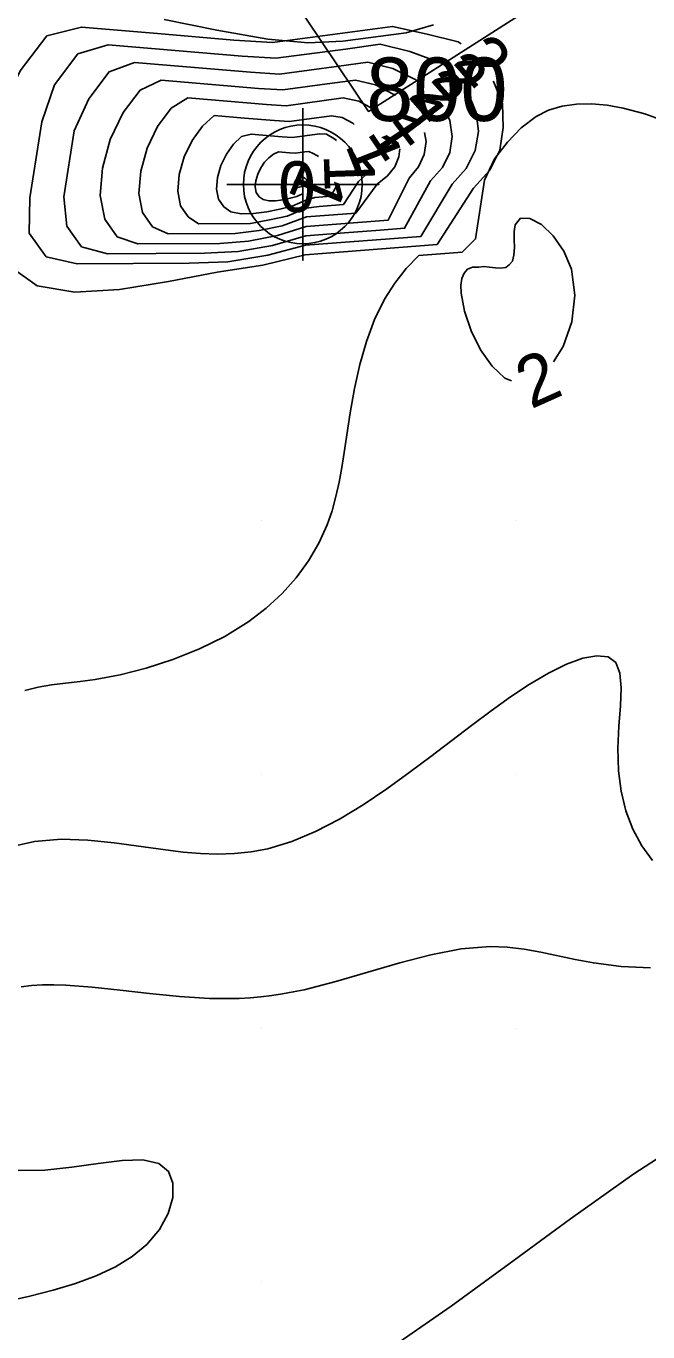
# Model space of a CAD drawing. Extents: x 2602990 to 2605851, y 618069 to 619180.
# Drawn here: x 2604000.7 to 2604025.2, y 618378 to 618429.5 of the extents above; entities that cross this region are included whole.
import ezdxf

# ---------------------------------------------------------------- set-up
doc = ezdxf.new("R2010")
doc.units = 0
for name, color, linetype in [('DTM Contours Major', 7, 'Continuous'), ('DTM Contours Major Text', 7, 'Continuous'), ('DTM Contours Minor', 7, 'Continuous'), ('DTM Contours Minor Text', 7, 'Continuous'), ('Exist DTM Crownline', 7, 'Continuous'), ('Exist DTM QL2 LIDAR Elevation Point', 7, 'Continuous'), ('Exist DTM Regular Point CELL', 7, 'Continuous'), ('Exist DTM Regular Point Cogo Number', 7, 'Continuous'), ('Exist Roads EOP', 7, 'Continuous'), ('PH Exist DTM Obscure Area', 7, 'Continuous')]:
    doc.layers.add(name, color=color, linetype=linetype)

# ---------------------------------------------------------------- blocks, each defined once
blk = doc.blocks.new('EXIST DTM REGULAR POINT')
at = {"layer": 'Exist DTM Regular Point CELL'}
blk.add_lwpolyline([(0, 0.06), (0, -0.06), (0, 0), (0.06, 0), (-0.06, 0)], dxfattribs=at)
blk.add_circle((0, 0), 0.0469, dxfattribs=at)

msp = doc.modelspace()

# ---------------------------------------------------------------- linework, layer by layer
at = {"layer": 'DTM Contours Major'}
for points in [[(2604000.083, 618420.023), (2603999.319, 618421.079), (2603999.031, 618422.56), (2603999.162, 618424.286), (2603999.657, 618426.076), (2604000.458, 618427.749), (2604001.512, 618429.124), (2604002.881, 618429.468), (2604005.88, 618429.212), (2604008.899, 618428.958), (2604010.417, 618428.859), (2604015.165, 618429.498), (2604016.525, 618429.186), (2604017.745, 618428.884), (2604017.863, 618428.804)], [(2604019.132, 618427.343), (2604019.155, 618427.298), (2604019.501, 618426.445), (2604019.523, 618425.514), (2604019.389, 618424.622), (2604019.006, 618423.834), (2604018.351, 618423.122), (2604016.917, 618420.894), (2604011.71, 618420.495), (2604010.044, 618420.088), (2604008.244, 618419.813), (2604006.312, 618419.443), (2604004.388, 618419.129), (2604002.614, 618419.021), (2604001.132, 618419.269), (2604000.083, 618420.023)], [(2604000.497, 618391.631), (2604000.911, 618391.683), (2604001.344, 618391.709), (2604001.794, 618391.714), (2604002.263, 618391.7), (2604003.307, 618391.622), (2604004.415, 618391.5), (2604005.568, 618391.365), (2604006.746, 618391.246), (2604007.932, 618391.172), (2604009.105, 618391.172), (2604009.536, 618391.197), (2604009.965, 618391.236), (2604010.391, 618391.288), (2604010.816, 618391.353), (2604011.241, 618391.431), (2604011.668, 618391.52), (2604012.926, 618391.838), (2604015.444, 618392.573), (2604016.674, 618392.898), (2604017.867, 618393.13), (2604019.008, 618393.224), (2604019.69, 618393.197), (2604020.357, 618393.114), (2604021.019, 618392.993), (2604022.373, 618392.707), (2604023.086, 618392.575), (2604024.186, 618392.437), (2604025.341, 618392.381)], [(2604000.313, 618379.32), (2604000.842, 618379.436), (2604001.763, 618379.667), (2604002.642, 618379.933), (2604003.466, 618380.239), (2604004.22, 618380.593), (2604004.888, 618381), (2604005.456, 618381.467), (2604005.961, 618382.064), (2604006.309, 618382.697), (2604006.49, 618383.321), (2604006.495, 618383.889), (2604006.313, 618384.353), (2604005.935, 618384.668), (2604005.307, 618384.807), (2604004.492, 618384.784), (2604003.54, 618384.665), (2604002.505, 618384.516), (2604001.436, 618384.401), (2604000.387, 618384.387)]]:
    msp.add_lwpolyline(points, dxfattribs=at)
at = {"layer": 'DTM Contours Minor'}
for points in [[(2604006.15, 618429.774), (2604008.229, 618429.342), (2604010.242, 618428.996), (2604011.834, 618428.847), (2604013.196, 618428.911), (2604015.692, 618429.245), (2604016.78, 618429.552)], [(2604001.485, 618420.418), (2604000.814, 618421.35), (2604000.844, 618422.741), (2604001.319, 618425.732), (2604001.815, 618427.197), (2604002.74, 618428.413), (2604003.932, 618428.767), (2604009.224, 618428.323), (2604010.557, 618428.239), (2604013.302, 618428.604), (2604014.671, 618428.791), (2604015.844, 618428.505), (2604016.877, 618428.126), (2604016.95, 618428.088)], [(2604002.887, 618420.812), (2604002.309, 618421.621), (2604002.191, 618422.771), (2604002.599, 618425.382), (2604003.173, 618426.646), (2604003.969, 618427.701), (2604004.981, 618428.073), (2604009.548, 618427.686), (2604010.694, 618427.617), (2604011.87, 618427.775), (2604013.04, 618427.928), (2604014.179, 618428.085), (2604015.166, 618427.84), (2604016.005, 618427.428), (2604016.095, 618427.393)], [(2604004.289, 618421.206), (2604003.803, 618421.891), (2604003.621, 618422.827), (2604003.706, 618423.911), (2604004.021, 618425.036), (2604004.53, 618426.097), (2604005.197, 618426.989), (2604006.029, 618427.378), (2604009.868, 618427.05), (2604010.829, 618426.99), (2604012.776, 618427.256), (2604013.693, 618427.374), (2604014.492, 618427.188), (2604015.189, 618426.83), (2604015.292, 618426.79)], [(2604000.65, 618403.312), (2604001.171, 618403.444), (2604001.704, 618403.537), (2604002.253, 618403.608), (2604002.825, 618403.675), (2604003.424, 618403.755), (2604004.407, 618403.938), (2604005.44, 618404.197), (2604006.493, 618404.534), (2604007.537, 618404.952), (2604008.544, 618405.449), (2604009.483, 618406.029), (2604010.176, 618406.559), (2604010.803, 618407.139), (2604011.36, 618407.763), (2604011.844, 618408.426), (2604012.252, 618409.124), (2604012.582, 618409.85), (2604012.773, 618410.397), (2604012.927, 618410.957), (2604013.054, 618411.528), (2604013.161, 618412.11), (2604013.255, 618412.703), (2604013.494, 618414.26), (2604013.665, 618415.219), (2604013.872, 618416.165), (2604014.128, 618417.08), (2604014.446, 618417.947), (2604014.841, 618418.748), (2604015.245, 618419.372), (2604015.697, 618419.951), (2604016.2, 618420.47), (2604017.903, 618420.6), (2604018.44, 618421.117), (2604018.788, 618423.44), (2604019.185, 618424.277), (2604019.693, 618424.929), (2604020.234, 618425.496), (2604020.828, 618425.945), (2604021.321, 618426.188), (2604021.852, 618426.349), (2604022.416, 618426.434), (2604023.009, 618426.447), (2604023.627, 618426.393), (2604024.268, 618426.279), (2604025.122, 618426.048), (2604025.983, 618425.73)], [(2604018.218, 618426.674), (2604018.463, 618426.108), (2604018.552, 618425.349), (2604018.42, 618424.598), (2604018.071, 618423.894), (2604017.509, 618423.276), (2604016.277, 618421.219), (2604011.727, 618420.869), (2604010.235, 618420.475), (2604008.655, 618420.217), (2604007.134, 618420.166), (2604002.71, 618420.136), (2604001.485, 618420.418)], [(2604005.691, 618421.6), (2604005.297, 618422.158), (2604005.151, 618422.914), (2604005.221, 618423.786), (2604005.477, 618424.691), (2604005.888, 618425.549), (2604006.425, 618426.278), (2604007.078, 618426.677), (2604008.63, 618426.548), (2604010.185, 618426.414), (2604010.959, 618426.371), (2604013.215, 618426.674), (2604013.826, 618426.547), (2604014.382, 618426.25), (2604014.385, 618426.248)], [(2604017.325, 618426), (2604017.426, 618425.782), (2604017.516, 618425.153), (2604017.417, 618424.528), (2604017.132, 618423.938), (2604016.662, 618423.409), (2604015.636, 618421.541), (2604014.677, 618421.465), (2604012.733, 618421.317), (2604011.739, 618421.239), (2604010.427, 618420.861), (2604009.066, 618420.624), (2604007.737, 618420.556), (2604003.91, 618420.529), (2604002.887, 618420.812)], [(2604007.093, 618421.995), (2604006.791, 618422.425), (2604006.68, 618423), (2604006.735, 618423.661), (2604006.932, 618424.349), (2604007.246, 618425.004), (2604007.654, 618425.566), (2604008.123, 618425.985), (2604009.312, 618425.88), (2604010.497, 618425.781), (2604011.084, 618425.747), (2604011.671, 618425.822), (2604012.749, 618425.968), (2604013.175, 618425.907), (2604013.593, 618425.676), (2604013.649, 618425.634)], [(2604016.421, 618425.309), (2604016.482, 618424.957), (2604016.414, 618424.449), (2604016.19, 618423.963), (2604015.811, 618423.518), (2604014.992, 618421.863), (2604011.753, 618421.612), (2604010.619, 618421.247), (2604009.478, 618421.034), (2604008.339, 618420.944), (2604005.11, 618420.923), (2604004.289, 618421.206)], [(2604008.495, 618422.389), (2604008.285, 618422.689), (2604008.21, 618423.084), (2604008.25, 618423.537), (2604008.387, 618424.008), (2604008.604, 618424.46), (2604008.882, 618424.855), (2604009.199, 618425.157), (2604009.577, 618425.252), (2604010.802, 618425.146), (2604011.202, 618425.122), (2604012.295, 618425.265), (2604012.559, 618425.242), (2604012.842, 618425.083), (2604012.95, 618425.001)], [(2604015.444, 618424.668), (2604015.413, 618424.355), (2604015.248, 618423.965), (2604014.957, 618423.6), (2604014.56, 618423.281), (2604013.71, 618422.135), (2604011.767, 618421.986), (2604010.81, 618421.634), (2604009.89, 618421.448), (2604008.943, 618421.332), (2604006.308, 618421.314), (2604005.691, 618421.6)], [(2604009.897, 618422.783), (2604009.78, 618422.951), (2604009.739, 618423.168), (2604009.763, 618423.414), (2604009.84, 618423.672), (2604009.96, 618423.921), (2604010.11, 618424.143), (2604010.279, 618424.32), (2604010.462, 618424.456), (2604010.657, 618424.554), (2604011.099, 618424.517), (2604011.315, 618424.495), (2604011.517, 618424.521), (2604011.699, 618424.549), (2604011.857, 618424.561), (2604012.027, 618424.49), (2604012.178, 618424.405), (2604012.235, 618424.362)], [(2604014.315, 618423.949), (2604014.311, 618423.938), (2604014.105, 618423.648), (2604013.818, 618423.385), (2604013.222, 618422.469), (2604012.264, 618422.397), (2604011.753, 618422.329), (2604011.002, 618422.02), (2604010.303, 618421.867), (2604009.549, 618421.722), (2604007.507, 618421.708), (2604007.093, 618421.995)], [(2604013.01, 618423.311), (2604012.731, 618422.804), (2604012.099, 618422.754), (2604011.707, 618422.631), (2604011.194, 618422.406), (2604010.716, 618422.291), (2604010.193, 618422.184), (2604009.668, 618422.114), (2604009.182, 618422.106), (2604008.777, 618422.189), (2604008.495, 618422.389)], [(2604011.299, 618423.177), (2604011.277, 618423.209), (2604011.269, 618423.249), (2604011.274, 618423.295), (2604011.289, 618423.343), (2604011.311, 618423.389), (2604011.338, 618423.432), (2604011.368, 618423.467), (2604011.401, 618423.495), (2604011.434, 618423.518), (2604011.469, 618423.534), (2604011.505, 618423.545), (2604011.575, 618423.551), (2604011.642, 618423.539), (2604011.699, 618423.512), (2604011.743, 618423.473), (2604011.758, 618423.45), (2604011.769, 618423.426), (2604011.774, 618423.399), (2604011.773, 618423.372), (2604011.766, 618423.343), (2604011.753, 618423.315), (2604011.733, 618423.287), (2604011.706, 618423.26), (2604011.671, 618423.232), (2604011.577, 618423.179), (2604011.476, 618423.153), (2604011.421, 618423.147), (2604011.37, 618423.148), (2604011.327, 618423.157), (2604011.299, 618423.177)], [(2604011.627, 618422.906), (2604011.385, 618422.793), (2604011.125, 618422.722), (2604010.838, 618422.662), (2604010.547, 618422.626), (2604010.277, 618422.626), (2604010.052, 618422.674), (2604009.897, 618422.783)], [(2604019.764, 618420.092), (2604019.895, 618420.238), (2604019.954, 618420.479), (2604019.968, 618420.779), (2604019.963, 618421.101), (2604019.965, 618421.41), (2604020, 618421.668), (2604020.216, 618421.938), (2604020.584, 618421.929), (2604021.036, 618421.681), (2604021.506, 618421.236), (2604021.925, 618420.638), (2604022.226, 618419.927), (2604022.362, 618418.896), (2604022.232, 618417.845), (2604021.891, 618416.871), (2604021.515, 618416.272)], [(2604019.853, 618415.529), (2604019.597, 618415.632), (2604019.087, 618416.101), (2604018.632, 618416.747), (2604018.26, 618417.493), (2604017.996, 618418.265), (2604017.867, 618418.985), (2604017.861, 618419.292), (2604017.897, 618419.559), (2604017.981, 618419.774), (2604018.118, 618419.926), (2604018.312, 618420.005), (2604018.568, 618420), (2604018.764, 618420.025), (2604018.988, 618420.009), (2604019.22, 618419.979), (2604019.441, 618419.965), (2604019.629, 618419.993), (2604019.764, 618420.092)], [(2604025.426, 618396.619), (2604024.995, 618397.191), (2604024.643, 618397.85), (2604024.372, 618398.576), (2604024.183, 618399.348), (2604024.079, 618400.145), (2604024.056, 618401.042), (2604024.096, 618401.91), (2604024.154, 618402.716), (2604024.183, 618403.426), (2604024.138, 618404.004), (2604023.975, 618404.418), (2604023.669, 618404.637), (2604023.23, 618404.687), (2604022.677, 618404.586), (2604022.032, 618404.35), (2604021.316, 618403.998), (2604020.549, 618403.548), (2604019.812, 618403.06), (2604019.052, 618402.518), (2604018.274, 618401.936), (2604016.675, 618400.714), (2604015.86, 618400.102), (2604014.934, 618399.434), (2604014.001, 618398.809), (2604013.064, 618398.243), (2604012.124, 618397.754), (2604011.183, 618397.359), (2604010.242, 618397.077), (2604009.58, 618396.953), (2604008.917, 618396.885), (2604008.25, 618396.867), (2604007.577, 618396.889), (2604006.895, 618396.945), (2604006.202, 618397.028), (2604004.176, 618397.314), (2604003.137, 618397.419), (2604002.087, 618397.448), (2604001.033, 618397.365), (2603999.98, 618397.13)], [(2604027.186, 618385.882), (2604024.689, 618384.26), (2604022.189, 618382.491), (2604019.76, 618380.705), (2604017.478, 618379.038), (2604015.418, 618377.62)]]:
    msp.add_lwpolyline(points, dxfattribs=at)
at = {"layer": 'Exist DTM Crownline'}
msp.add_spline([(2603233.488, 618380.754), (2603285.185, 618400.095), (2603335.457, 618418.629), (2603390.812, 618439.069), (2603440.087, 618457.325), (2603493.996, 618477.231), (2603542.655, 618495.301), (2603600.808, 618516.867), (2603653.659, 618536.362), (2603706.222, 618555.742), (2603764.811, 618577.593), (2603823.52, 618599.847), (2603878.564, 618620.56), (2603937.951, 618643.078), (2603997.369, 618665.789), (2604036.209, 618680.665), (2604055.311, 618688.017)], degree=3, dxfattribs=at)
at = {"layer": 'Exist DTM QL2 LIDAR Elevation Point'}
for p, q in [((2604010, 618420), (2604010, 618420)), ((2604020, 618420), (2604020, 618420)), ((2604010, 618410), (2604010, 618410)), ((2604020, 618410), (2604020, 618410)), ((2604010, 618400), (2604010, 618400)), ((2604020, 618400), (2604020, 618400)), ((2604010, 618390), (2604010, 618390)), ((2604020, 618390), (2604020, 618390)), ((2604010, 618380), (2604010, 618380))]:
    msp.add_line(p, q, dxfattribs=at)
at = {"layer": 'Exist Roads EOP'}
for points in [[(2603230.17, 618389.98), (2603282.929, 618409.597), (2603332.773, 618427.868), (2603388.167, 618448.413), (2603437.203, 618466.721), (2603490.778, 618486.527), (2603539.039, 618504.558), (2603597.451, 618526.156), (2603651.053, 618545.972), (2603705.208, 618566.084), (2603762.02, 618587.183), (2603820.334, 618609.162), (2603876.341, 618629.99), (2603934.909, 618652.28), (2603996.409, 618675.568), (2604033.216, 618689.957), (2604052.01, 618697.199)], [(2604034.633, 618668.486), (2603984.89, 618650.123), (2603936.767, 618631.654), (2603888.195, 618613.335), (2603837.766, 618594.258), (2603782.918, 618573.705), (2603731.939, 618554.39), (2603671.126, 618532.171), (2603621.822, 618514.106), (2603561.545, 618491.877), (2603506.421, 618471.293), (2603452.163, 618451.33), (2603398.364, 618431.316), (2603341.431, 618410.355), (2603281.65, 618388.199), (2603223.033, 618366.475), (2603185.717, 618352.612)]]:
    msp.add_spline(points, degree=3, dxfattribs=at)
at = {"layer": 'PH Exist DTM Obscure Area'}
msp.add_lwpolyline([(2604024.713, 618432.847), (2604014.209, 618426.144), (2604009.904, 618432.561)], dxfattribs=at)

# ---------------------------------------------------------------- block references
at = {"layer": 'Exist DTM Regular Point CELL', "xscale": 50, "yscale": 50}
msp.add_blockref('EXIST DTM REGULAR POINT', (2604011.621, 618423.268), dxfattribs=at)

# ---------------------------------------------------------------- texts
at = {"layer": 'DTM Contours Major Text'}
msp.add_text('2', height=2, rotation=310.9814, dxfattribs=at).set_placement((2604017.498, 618428.073))
at = {"layer": 'DTM Contours Minor Text'}
for s, rotation, p in [('2', 311.8785, (2604016.606, 618427.395)), ('2', 311.4567, (2604015.728, 618426.738)), ('1', 307.3252, (2604015.046, 618425.869)), ('1', 303.821, (2604014.119, 618425.3)), ('1', 291.5547, (2604013.276, 618424.837)), ('1', 272.0185, (2604012.438, 618424.459)), ('1', 247.3166, (2604011.62, 618424.172)), ('2', 24.0846, (2604020.621, 618414.394))]:
    msp.add_text(s, height=2, rotation=rotation, dxfattribs=at).set_placement(p)
msp.add_text('0', height=2, dxfattribs=at).set_placement((2604010.645, 618422.177))
at = {"layer": 'Exist DTM Regular Point Cogo Number'}
msp.add_text('800', height=2.5, dxfattribs=at).set_placement((2604014.121, 618425.768))

doc.saveas('drawing.dxf')
